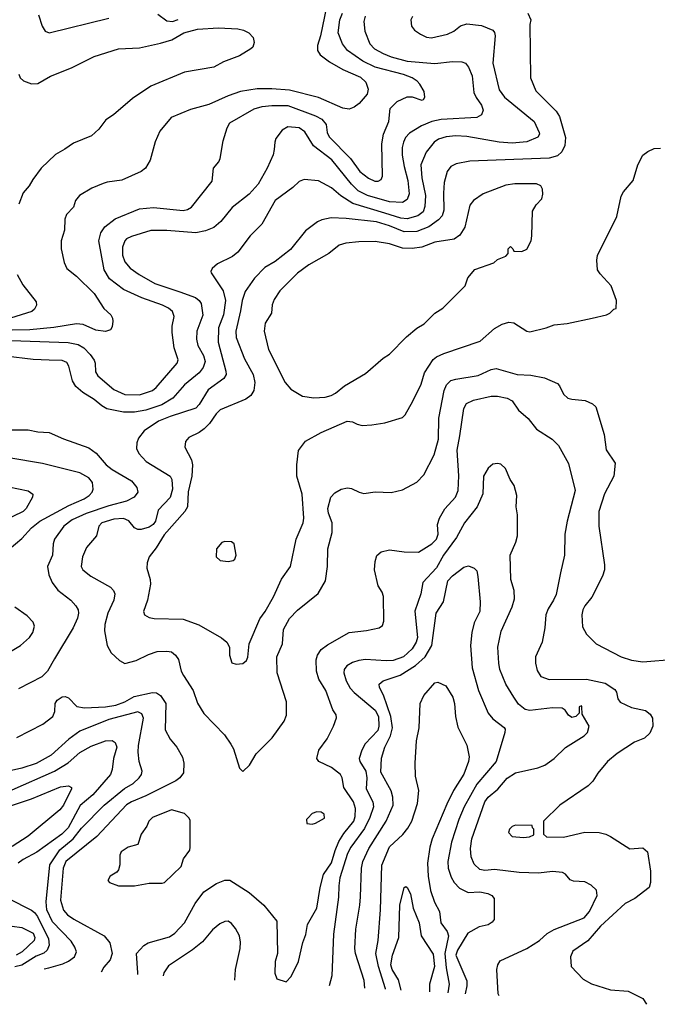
# Model space of a CAD drawing. Extents: x 997028 to 1115134, y 536408 to 618974.
# Tile 405 of 473: x 1093103 to 1097055, y 537490 to 543595. Entities that reach past the tile are written whole.
import ezdxf

# ---------------------------------------------------------------- set-up
doc = ezdxf.new("R2010")
doc.units = 0

msp = doc.modelspace()

# ---------------------------------------------------------------- linework, layer by layer
at = {"layer": '0CON10XD'}
for points in [[(1095004.4, 543675.6), (1094967.4, 543495), (1094948.2, 543435), (1094947.7, 543405), (1094965, 543377.5), (1095023.7, 543333.7), (1095105, 543287.3), (1095215, 543240), (1095247.8, 543207.8), (1095263.1, 543165), (1095257.2, 543132.8), (1095207.5, 543075), (1095176.5, 543053.5), (1095145, 543041.4), (1095105, 543046.7), (1094955, 543112.3), (1094775, 543158), (1094665, 543167.2), (1094575, 543166.7), (1094470.1, 543149.9), (1094395, 543124), (1094275, 543069.5), (1094160.7, 543039.3), (1094041.2, 542988.8), (1093972, 542905), (1093941.7, 542838.3), (1093912.2, 542725), (1093882.2, 542675), (1093855, 542654.6), (1093735, 542600), (1093645, 542588.5), (1093619.2, 542579.2), (1093548.6, 542551.4), (1093473.8, 542505), (1093448.8, 542475), (1093436.1, 542433.9), (1093392.5, 542387.5), (1093382.3, 542357.7), (1093379.2, 542290.8), (1093360, 542225), (1093360, 542175), (1093378.8, 542088.8), (1093395, 542053.3), (1093455, 542006), (1093565, 541897.1), (1093624.3, 541805), (1093668, 541765), (1093678, 541745), (1093678.8, 541725), (1093675, 541690), (1093665, 541672.5), (1093635, 541662), (1093575, 541669.4), (1093495, 541704.4), (1093455, 541709.1), (1093315, 541687.1), (1093165, 541673.3), (1092834.3, 541665.7)], [(1092992.4, 541607.6), (1093403.9, 541593.9), (1093465, 541580.8), (1093499.7, 541559.7), (1093539.5, 541519.5), (1093563.8, 541485), (1093570.4, 541465), (1093571.7, 541411.7), (1093587.3, 541387.3), (1093685, 541301.5), (1093755, 541271.6), (1093845, 541268.2), (1093924.7, 541295.3), (1093948.9, 541315), (1094078.5, 541465), (1094084.4, 541485.6), (1094060, 541560), (1094047.1, 541655), (1094048, 541695), (1094060, 541755), (1094050, 541785), (1094025, 541807.5), (1093988, 541825), (1093860.5, 541870.5), (1093745, 541923.3), (1093659.3, 541989.3), (1093626.2, 542043.8), (1093593.3, 542225), (1093605.9, 542274.1), (1093629.6, 542310.4), (1093695, 542360.9), (1093845, 542421.6), (1093931.1, 542431.1), (1094115, 542412.7), (1094142.2, 542417.8), (1094168, 542432), (1094295.8, 542595), (1094303.8, 542675), (1094336, 542715), (1094344.2, 542735), (1094362.9, 542845), (1094388.6, 542925), (1094404.3, 542955), (1094555, 543042.7), (1094605, 543057.1), (1094665, 543063.7), (1094765, 543063), (1094935, 542998.9), (1094975, 542978), (1095002.9, 542945), (1095008.8, 542895), (1095019.9, 542869.9), (1095153.9, 542735), (1095210.8, 542655), (1095265, 542612.7), (1095303.8, 542595), (1095325, 542593.8), (1095342.9, 542605), (1095350.9, 542625), (1095346.4, 542825), (1095357.1, 542885), (1095390, 542965), (1095398.8, 543045), (1095442.3, 543087.7), (1095505, 543116.4), (1095535, 543118.1), (1095595, 543096.7), (1095605, 543100), (1095613.8, 543115), (1095609.5, 543149.5), (1095582, 543195), (1095566, 543215), (1095535.3, 543235.3), (1095480.8, 543255), (1095305, 543300.2), (1095228.8, 543338.8), (1095134.4, 543404.4), (1095102.9, 543445), (1095076.2, 543515), (1095087.3, 543595), (1095104, 543635)], [(1095243.7, 543616.4), (1095235.5, 543585), (1095241.2, 543525), (1095272.1, 543445), (1095301.5, 543415), (1095355, 543385.3), (1095405, 543365.3), (1095505, 543337.9), (1095675, 543322.8), (1095785.4, 543335.4), (1095843.7, 543333.7), (1095865, 543326.7), (1095885, 543302), (1095907.7, 543247.7), (1095917.9, 543145), (1095932.4, 543112.4), (1095965.5, 543065), (1095975.6, 543035), (1095964.5, 543005.5), (1095935, 542988.6), (1095715, 542975.9), (1095656.5, 542963.5), (1095593, 542937), (1095518.1, 542891.9), (1095493.5, 542865), (1095480.9, 542835), (1095473.7, 542803.7), (1095473.1, 542755), (1095484.7, 542685), (1095508.9, 542598.9), (1095516.4, 542515), (1095505, 542480), (1095475, 542462), (1095395, 542465.2), (1095258.1, 542505), (1095201.1, 542535), (1095158.1, 542575), (1095036.6, 542726.6), (1094922.8, 542812.8), (1094869.8, 542899.8), (1094835, 542925.4), (1094765, 542930.6), (1094729.8, 542910.2), (1094690.9, 542859.1), (1094682.9, 542835), (1094679.7, 542789.7), (1094673.2, 542756.8), (1094636.9, 542675), (1094580, 542575), (1094525, 542512.9), (1094418.8, 542431.2), (1094348.9, 542345), (1094305, 542307.5), (1094254, 542286), (1094195, 542273.9), (1094015, 542287.9), (1093915, 542287.5), (1093795, 542251.4), (1093765, 542235.7), (1093755, 542224), (1093739.1, 542185), (1093739.2, 542135), (1093754.2, 542094.2), (1093787.5, 542055), (1093842.9, 542015), (1093939.4, 541959.4), (1094095, 541907.7), (1094192.3, 541872.3), (1094214.5, 541855), (1094227.3, 541835), (1094236.6, 541763.4), (1094199.5, 541665), (1094197.5, 541615), (1094206.4, 541575), (1094242.4, 541512.4), (1094252.1, 541475), (1094240.4, 541439.6), (1094215.6, 541405), (1094125, 541331.2), (1094050.8, 541249.2), (1093982.8, 541207.2), (1093885, 541173.6), (1093815, 541161.6), (1093745, 541161.7), (1093642.7, 541182.7), (1093610.9, 541200.9), (1093565, 541241.1), (1093493.1, 541283.1), (1093450.5, 541320.5), (1093428.9, 541355), (1093407.2, 541447.2), (1093395, 541469.2), (1093365, 541481.5), (1093285, 541483.5), (1093185, 541488.2), (1093015, 541509.6)], [(1093218.6, 543625), (1093242, 543555), (1093261.2, 543525), (1093285, 543514.2), (1093655, 543604.1)], [(1095536.7, 543615), (1095526.7, 543595), (1095530, 543555), (1095550.5, 543530.5), (1095587.5, 543505), (1095625, 543488), (1095655, 543482.5), (1095755, 543505.8), (1095793.3, 543525), (1095835, 543558), (1095875, 543570.8), (1095965, 543558.5), (1096035, 543530.8), (1096046.2, 543516.2), (1096050, 543495), (1096035.4, 543325), (1096075, 543161.2), (1096107.5, 543115), (1096290.5, 542965), (1096321.9, 542895), (1096324.3, 542885), (1096315, 542866), (1096245, 542838.4), (1096155, 542830.8), (1096075, 542835.3), (1095875, 542870.9), (1095805, 542875.9), (1095745, 542869.3), (1095699.2, 542855), (1095671.5, 542835), (1095621.5, 542775), (1095589.4, 542695), (1095595.3, 542615), (1095617.1, 542505), (1095613, 542437), (1095603.1, 542405), (1095570.7, 542379.3), (1095505, 542359.6), (1095465, 542364.4), (1095366.5, 542395), (1095166.5, 542456.5), (1095092.7, 542502.7), (1095035, 542551.8), (1094955, 542596.9), (1094865, 542604), (1094835, 542592), (1094795.5, 542554.5), (1094685, 542474.2), (1094603, 542327), (1094531.4, 542255), (1094455, 542154), (1094422.1, 542127.9), (1094327.7, 542082.3), (1094296.4, 542053.6), (1094287.5, 542035), (1094290, 542025), (1094363.2, 541913.2), (1094378.7, 541855), (1094364.8, 541765.2), (1094335.2, 541685), (1094333.5, 541595), (1094381.2, 541415), (1094381.3, 541395), (1094368.6, 541371.4), (1094270.2, 541299.8), (1094215, 541208.5), (1094195, 541186.2), (1094034.3, 541135), (1093961.9, 541105), (1093874.7, 541045.3), (1093839.3, 541000.7), (1093829.1, 540970.9), (1093827, 540937), (1093841.9, 540905), (1093887.1, 540855), (1094035, 540765.4), (1094044.7, 540744.7), (1094049.8, 540685), (1094035, 540632.7), (1093960.9, 540555), (1093945, 540486), (1093930, 540465), (1093905, 540448.2), (1093855, 540434.7), (1093835, 540434.7), (1093815, 540444.6), (1093778.3, 540488.3), (1093745, 540502), (1093685, 540498), (1093612.5, 540475), (1093592.9, 540455), (1093578.6, 540395), (1093516.5, 540323.5), (1093491.5, 540265), (1093484.5, 540205), (1093494.1, 540184.1), (1093542.9, 540145), (1093666.2, 540076.2), (1093684.3, 540055), (1093691.9, 540035), (1093686.5, 539995), (1093648.9, 539915), (1093629.4, 539845), (1093627.1, 539805), (1093644, 539715), (1093670.3, 539670.3), (1093720.9, 539620.9), (1093755, 539603.8), (1093825, 539621.9), (1093901.2, 539658.8), (1093955, 539676.8), (1094015, 539680.4), (1094043.8, 539675), (1094068.9, 539655), (1094087.4, 539627.4), (1094103.9, 539555), (1094118.1, 539528.1), (1094176.9, 539435), (1094205, 539356.2), (1094243.9, 539293.9), (1094371.1, 539161.1), (1094412, 539102), (1094427.1, 539075), (1094464.1, 538954.1), (1094485, 538932.5)], [(1096251.2, 543635), (1096271.2, 543595), (1096264, 543565), (1096269.4, 543235), (1096301.4, 543155), (1096428, 543028), (1096448.7, 542995), (1096485.3, 542865), (1096482, 542815), (1096463.7, 542776.3), (1096435, 542751.8), (1096385, 542736.4), (1095891.7, 542718.3), (1095808.6, 542701.4), (1095774.7, 542685.3), (1095751.5, 542655), (1095734.1, 542585.9), (1095730.4, 542520.4), (1095732.4, 542415), (1095720.4, 542379.6), (1095697.9, 542355), (1095638.7, 542311.3), (1095565, 542282.4), (1095485, 542279.8), (1095395, 542317.9), (1095315, 542341.7), (1095126.5, 542363.5), (1095033.3, 542366.7), (1094975.4, 542354.6), (1094948.1, 542341.9), (1094875, 542285.6), (1094780.6, 542169.4), (1094685, 542095.5), (1094622.1, 542057.9), (1094557.6, 541992.4), (1094500.4, 541909.6), (1094481.8, 541855), (1094470.4, 541789.6), (1094441.8, 541665), (1094443.5, 541625), (1094495, 541492), (1094550.5, 541395), (1094560.5, 541345), (1094553.7, 541296.3), (1094535, 541265.8), (1094505, 541243.1), (1094345, 541176.9), (1094319.5, 541150.5), (1094278.9, 541091.1), (1094245, 541058.1), (1094215, 541035.6), (1094151.2, 541005), (1094130.3, 540979.7), (1094126, 540945), (1094166.6, 540866.6), (1094174.6, 540835), (1094169.5, 540765), (1094147.1, 540667.1), (1094142.5, 540575), (1094126.9, 540545), (1093998, 540402), (1093949.1, 540320.9), (1093904.4, 540265.6), (1093891.7, 540228.3), (1093891.5, 540195), (1093911.3, 540125), (1093913.9, 540095), (1093894.6, 539995), (1093870.8, 539925), (1093875.9, 539905.9), (1093905, 539888), (1093935, 539881.4), (1094115, 539878.2), (1094213, 539843), (1094352.7, 539762.7), (1094385.9, 539735.9), (1094403.3, 539705), (1094403.9, 539653.9), (1094417, 539607), (1094445, 539600)], [(1093958.9, 543628.9), (1094015, 543587.9), (1094048.8, 543585), (1094085, 543596.4)], [(1093097, 543257), (1093105.7, 543235.7), (1093126.8, 543216.8), (1093175, 543196.9), (1093215, 543200), (1093292.5, 543245), (1093423.6, 543296.4), (1093565, 543366.8), (1093715.4, 543414.6), (1093845, 543421.8), (1093975, 543449.1), (1094045, 543470.4), (1094120.8, 543515), (1094205, 543536.5), (1094334, 543546), (1094455, 543538.5), (1094490.6, 543530.6), (1094523, 543513), (1094550, 543485), (1094556.1, 543453.9), (1094546.7, 543425), (1094535.9, 543414.1), (1094465, 543372), (1094365, 543334.3), (1094305, 543301.4), (1094125, 543271.1), (1093916.3, 543183.7), (1093802.4, 543107.6), (1093683.8, 543005), (1093636.2, 542975), (1093592.7, 542917.3), (1093546.7, 542875), (1093435, 542830), (1093381.7, 542791.7), (1093325, 542758.8), (1093236, 542675), (1093184, 542605), (1093162, 542565), (1093125, 542521.2), (1093097.8, 542452.2)], [(1094445, 539600), (1094485, 539603.8), (1094507.3, 539622.7), (1094517.3, 539642.7), (1094524, 539725), (1094590.3, 539879.7), (1094624.4, 539925), (1094675, 540016), (1094725, 540127.1), (1094780, 540205), (1094816.2, 540375), (1094860.4, 540475), (1094863.8, 540505), (1094853.7, 540653.7), (1094820.5, 540765), (1094820, 540835), (1094831.4, 540925), (1094875, 540982.9), (1094972, 541035), (1095132.5, 541105), (1095165, 541101.9), (1095195, 541087.5), (1095225, 541080), (1095285, 541082.9), (1095365, 541095.7), (1095475, 541128.8), (1095491.2, 541145), (1095540.3, 541229.7), (1095591.1, 541335), (1095612.1, 541405), (1095665, 541489.1), (1095685, 541504.6), (1095732, 541525), (1095957.4, 541602.6), (1096045, 541681.4), (1096092.6, 541707.4), (1096135, 541720.5), (1096165, 541716.5), (1096245, 541664.2), (1096265, 541660), (1096365, 541684), (1096415, 541704.2), (1096495, 541710.8), (1096650, 541745), (1096740, 541765), (1096760, 541775), (1096785, 541800), (1096800, 541805), (1096802.5, 541855), (1096768, 541945), (1096699.7, 542019.7), (1096684.3, 542045), (1096680, 542105), (1096684.2, 542134.2), (1096804.2, 542375), (1096829.7, 542500.3), (1096845, 542528), (1096905, 542598.8), (1096934.6, 542695.4), (1096965, 542756.2), (1096995, 542778), (1097035, 542796), (1097075, 542798)], [(1094925, 541250), (1094995, 541254.4), (1095033.3, 541265), (1095060.2, 541279.8), (1095116, 541325), (1095245, 541402), (1095354.4, 541495.6), (1095395, 541521.2), (1095500.9, 541629.1), (1095565, 541682), (1095610.3, 541709.7), (1095675, 541776.2), (1095725, 541806.7), (1095863.3, 541945), (1095880, 541995), (1095923.9, 542046.1), (1096041.7, 542088.3), (1096065, 542107.5), (1096115, 542130), (1096130, 542145), (1096130, 542175), (1096145, 542190), (1096160, 542175), (1096165, 542160), (1096215, 542157.5), (1096245, 542172.5), (1096272, 542225), (1096277.5, 542255), (1096281.7, 542408.3), (1096303.2, 542446.8), (1096338, 542485), (1096345.7, 542514.3), (1096342.5, 542545), (1096333.3, 542565), (1096305, 542578), (1096172.3, 542577.7), (1096115, 542569.2), (1095975, 542516.2), (1095915, 542473.3), (1095892, 542445), (1095861.3, 542308.7), (1095830.6, 542259.4), (1095795, 542234.2), (1095675.6, 542215.6), (1095595, 542185.5), (1095535, 542176.2), (1095475, 542177.9), (1095395, 542205.5), (1095305, 542219.5), (1095205, 542218.9), (1095125, 542208.9), (1095083.7, 542196.3), (1095018, 542145), (1094895, 542075.6), (1094825, 542024.4), (1094715.8, 541914.2), (1094678.8, 541861.2), (1094666.9, 541826.9), (1094662.5, 541775), (1094625, 541713.3), (1094617, 541663), (1094645, 541550), (1094747.8, 541345), (1094783.9, 541303.9), (1094855, 541261.9), (1094925, 541250)], [(1093087.5, 542015), (1093121.3, 541951.3), (1093205.6, 541845.6), (1093205.8, 541825), (1093195, 541800), (1093177.5, 541785), (1093044.8, 541745.2)], [(1094485, 538932.5), (1094527.5, 538972.5), (1094567.3, 539042.7), (1094667.9, 539142.1), (1094740.8, 539245), (1094757, 539283), (1094757.1, 539365), (1094698.1, 539545), (1094696.7, 539645), (1094731.4, 539725), (1094738.1, 539815), (1094775, 539882), (1094825, 539934.3), (1094953.2, 540036.8), (1094997.1, 540115), (1095009.5, 540205), (1095013.1, 540315), (1095040, 540415), (1095039.4, 540475), (1095016.7, 540535), (1095012.5, 540565), (1095031.9, 540635), (1095055, 540660.8), (1095095, 540684.2), (1095135, 540692.9), (1095159.3, 540689.3), (1095206.7, 540665), (1095235, 540658.1), (1095305, 540666.9), (1095405.9, 540664.1), (1095475, 540680), (1095565, 540726.7), (1095607.3, 540772.7), (1095672.2, 540897.8), (1095697.5, 540995), (1095701.3, 541125), (1095734.3, 541295.7), (1095748.2, 541331.8), (1095775, 541357.1), (1095805, 541367.1), (1095945, 541389.6), (1096025, 541426.2), (1096055, 541431.8), (1096185, 541395.5), (1096271.1, 541391.1), (1096355.8, 541374.2), (1096435, 541340), (1096449.2, 541325), (1096472.4, 541272.4), (1096499.4, 541249.4), (1096525, 541241.4), (1096607.5, 541235), (1096652.7, 541212.7), (1096674.1, 541194.1), (1096725, 541022.5), (1096738.6, 540928.6), (1096793.1, 540845), (1096784.4, 540765), (1096727.5, 540655), (1096692.9, 540545), (1096692.9, 540455), (1096726.7, 540215), (1096726.4, 540183.6), (1096714.3, 540145), (1096648, 540015), (1096605, 539961.2), (1096592.9, 539935), (1096587.5, 539905), (1096591.4, 539831.4), (1096616.7, 539785), (1096675.9, 539725.9), (1096830, 539645), (1096894.5, 539624.5), (1096965, 539614.4), (1097165, 539630.5)], [(1093835.7, 537675.5), (1093833.8, 537685), (1093825.9, 537804.1), (1093871.2, 537855), (1093898.7, 537871.3), (1094031.2, 537908.8), (1094065, 537931.9), (1094124.4, 537995), (1094190.9, 538115), (1094243.4, 538186.6), (1094321.4, 538238.6), (1094375, 538258.6), (1094405, 538260.6), (1094525, 538182.9), (1094616, 538105), (1094696, 538005), (1094700, 537805), (1094686.2, 537755), (1094683.9, 537683.9), (1094697, 537647), (1094755, 537628.8), (1094785, 537661.2), (1094831.2, 537755), (1094857.3, 537872.7), (1094876.8, 537923.2), (1094887.1, 537985), (1094943.3, 538085), (1094965.2, 538214.8), (1094985.6, 538294.4), (1095035, 538367.1), (1095057.1, 538442.9), (1095081.5, 538498.5), (1095111, 538549), (1095173.5, 538625), (1095181.5, 538655), (1095183.2, 538703.2), (1095172.1, 538745), (1095112.2, 538835), (1095100.6, 538895), (1095090.6, 538915), (1095035, 538958.2), (1094956, 538995), (1094944.2, 539015), (1094955.8, 539065), (1095008, 539135), (1095048, 539215), (1095066.4, 539266.4), (1095063.9, 539283.9), (1095042.5, 539315), (1095000.6, 539435), (1094957, 539507), (1094941.5, 539555), (1094939.5, 539625), (1094947.5, 539655), (1094970.8, 539689.2), (1095010.5, 539719.5), (1095145, 539795.6), (1095252.7, 539807.3), (1095330, 539825), (1095350.7, 539839.3), (1095360, 539865), (1095357.7, 540017.7), (1095350, 540045), (1095323.8, 540085), (1095302.5, 540185), (1095306, 540236), (1095317.1, 540272.9), (1095343.3, 540295), (1095395, 540307.3), (1095485, 540296.2), (1095575, 540293.5), (1095656.5, 540345), (1095685, 540373.5), (1095696.8, 540405), (1095693.2, 540465), (1095703.9, 540505), (1095738.5, 540561.5), (1095803.1, 540635), (1095820.3, 540675), (1095823.7, 540766.3), (1095813.8, 540926.2), (1095830.8, 541015), (1095854.5, 541185), (1095871.1, 541215), (1095915, 541236.2), (1096025, 541261.2), (1096065, 541261.8), (1096125, 541248), (1096155, 541231.2), (1096194.7, 541174.7), (1096255, 541121.9), (1096305, 541055.7), (1096403.8, 540995), (1096442, 540955), (1096504.4, 540844.4), (1096545.6, 540675), (1096495.6, 540485), (1096480.8, 540405), (1096478.5, 540275), (1096454.1, 540165.9), (1096428, 540032), (1096412.1, 539995), (1096377.5, 539942.5), (1096363.1, 539905), (1096356.7, 539825), (1096340.8, 539735), (1096299.1, 539645), (1096299.5, 539605), (1096309.7, 539559.7), (1096331.7, 539521.7), (1096383.6, 539503.6), (1096615, 539506.2), (1096731.9, 539481.9), (1096791.3, 539441.3), (1096800.8, 539425), (1096809.2, 539385), (1096825, 539362.5), (1096895, 539329.4), (1096980.9, 539310.9), (1097009.7, 539289.7), (1097024.2, 539265), (1097027.1, 539215), (1097009.3, 539170.7), (1096975, 539140.8), (1096913.8, 539115), (1096805, 539044.3), (1096745, 538995.8), (1096686.6, 538923.4), (1096655.5, 538874.5), (1096626, 538845), (1096451.2, 538725), (1096350, 538625), (1096350, 538545), (1096368.3, 538528.3), (1096473.6, 538526.4), (1096605, 538557.5), (1096694.4, 538555.6), (1096735.4, 538545.4), (1096765, 538530.6), (1096885, 538454.2), (1096965, 538460), (1096994, 538435), (1097012.5, 538315), (1097012.5, 538245), (1097005, 538213.3), (1096915, 538145.8), (1096855.5, 538114.5), (1096701.5, 537975), (1096625, 537882.5), (1096530.9, 537819.1), (1096516, 537785), (1096520, 537725), (1096595, 537646), (1096647, 537617), (1096765, 537580), (1096875, 537570.6), (1096965, 537525.8), (1096988.2, 537489.8)], [(1092955, 541052.9), (1093155, 541052.9), (1093215, 541040), (1093285, 541036), (1093375, 540995.8), (1093531.3, 540941.3), (1093577.1, 540907.1), (1093638.9, 540835), (1093675, 540806.4), (1093795.8, 540735), (1093829.4, 540695), (1093834.4, 540665), (1093812.9, 540635), (1093765, 540610), (1093655, 540581.4), (1093515, 540534), (1093427.3, 540495), (1093375.5, 540455), (1093318.5, 540375), (1093310.5, 540345), (1093306.5, 540275), (1093275.6, 540205), (1093282.6, 540152.6), (1093303.1, 540105), (1093338, 540058), (1093418.6, 539995), (1093451.4, 539961.4), (1093464.4, 539935), (1093466.5, 539915), (1093460.5, 539885), (1093434.5, 539825), (1093318, 539632), (1093274, 539555), (1093239.1, 539520.9), (1093095, 539446.2)], [(1093036.9, 540313.1), (1093115, 540377.5), (1093175.7, 540444.3), (1093227.8, 540485), (1093406.4, 540583.6), (1093501.9, 540625), (1093533.3, 540645), (1093551.1, 540665), (1093558.9, 540685), (1093554.4, 540725), (1093531.4, 540755), (1093475, 540784.6), (1093243.6, 540843.6), (1093035, 540878.8)], [(1096073.4, 537542.7), (1096069.2, 537555), (1096060.8, 537705), (1096065.9, 537734.1), (1096080.5, 537759.5), (1096245, 537835.6), (1096324.1, 537885.9), (1096371.7, 537928.3), (1096415, 537954.7), (1096600.5, 538025), (1096635.2, 538064.8), (1096682.1, 538165), (1096677.3, 538197.3), (1096645, 538228.1), (1096605, 538249.4), (1096535, 538254.4), (1096515, 538261.4), (1096485, 538296), (1096467.4, 538307.4), (1096405, 538313.2), (1096317.9, 538302.1), (1096197.4, 538307.4), (1096045, 538325.4), (1095985, 538320), (1095955, 538325.5), (1095919.6, 538359.6), (1095901.8, 538405), (1095896.3, 538455), (1095905.3, 538515), (1095984.8, 538745.2), (1096006.9, 538775), (1096066.1, 538823.9), (1096125, 538892.5), (1096175, 538924.4), (1096313.6, 538956.4), (1096357.8, 538972.2), (1096415.5, 539014.5), (1096485, 539082), (1096602, 539155), (1096622.9, 539175), (1096632.9, 539215), (1096588.3, 539288.3), (1096587.5, 539335), (1096585, 539340), (1096570, 539335), (1096570, 539295), (1096550, 539275), (1096525, 539268.8), (1096505, 539283.3), (1096484.2, 539314.2), (1096465.6, 539325.6), (1096405, 539327.9), (1096265, 539312.1), (1096235, 539318.8), (1096195, 539350.5), (1096164.5, 539395), (1096115.4, 539475.4), (1096079.4, 539565), (1096071.5, 539605), (1096067.1, 539705), (1096085.8, 539804.2), (1096155.6, 539955), (1096168.9, 540005), (1096166.4, 540056.4), (1096147.5, 540125), (1096142, 540275), (1096177.5, 540355), (1096187.1, 540395), (1096187.1, 540525), (1096180.8, 540575), (1096184.3, 540645), (1096166.8, 540706.8), (1096142.5, 540745), (1096113, 540813), (1096085, 540838.8), (1096065, 540843.8), (1096035, 540838.8), (1096005.7, 540814.3), (1095977.1, 540765), (1095972.7, 540655), (1095937.5, 540575), (1095860, 540475), (1095809.1, 540385), (1095728.8, 540275), (1095685, 540195.5), (1095601.8, 540105), (1095589.2, 540035), (1095551.4, 539928.6), (1095568.3, 539765), (1095560.6, 539735), (1095535.9, 539695), (1095480.5, 539645), (1095417.8, 539622.2), (1095375, 539619.2), (1095245, 539627.6), (1095205, 539621.3), (1095165, 539610), (1095131.2, 539588.8), (1095113.7, 539566.4), (1095110.7, 539545), (1095125.7, 539495.7), (1095151.1, 539451.1), (1095175, 539423.9), (1095305, 539314.6), (1095326.9, 539275), (1095328.9, 539215), (1095321.7, 539188.3), (1095244.8, 539105.2), (1095223.6, 539065), (1095207.3, 539015), (1095211.8, 538995), (1095248.5, 538935), (1095254.8, 538895), (1095250, 538825), (1095291.1, 538745), (1095295.3, 538715), (1095272.5, 538647.5), (1095239.8, 538580.2), (1095155.8, 538465), (1095135, 538425.6), (1095086.4, 538275), (1095080, 538225), (1095078.7, 538155), (1095048, 537925), (1095036.4, 537666.4), (1095020.6, 537604.1)], [(1093035, 540699.5), (1093155, 540673.8), (1093183.6, 540653.6), (1093181.2, 540635), (1093141.8, 540565), (1093124.3, 540545.7), (1092995, 540482.7)], [(1094395, 540236.7), (1094425, 540242.5), (1094435, 540250), (1094443.3, 540275), (1094432.5, 540345), (1094415, 540357.5), (1094375, 540360), (1094355, 540352.5), (1094322.5, 540315), (1094320, 540265), (1094345, 540242.5), (1094395, 540236.7)], [(1095242.2, 537590.8), (1095236.7, 537636.7), (1095184.1, 537804.1), (1095180.4, 537835), (1095186.1, 537955), (1095211.1, 538105), (1095214.1, 538155.9), (1095220.9, 538335), (1095229.7, 538375), (1095265.9, 538455), (1095374.2, 538625), (1095417.3, 538725), (1095414.6, 538775), (1095404, 538814), (1095341.7, 538928.3), (1095345, 539016.7), (1095365.4, 539085), (1095400.6, 539155), (1095412.4, 539205), (1095403.8, 539275), (1095357.1, 539407.1), (1095333.3, 539455), (1095331.4, 539475), (1095356, 539495), (1095460.1, 539529.9), (1095555, 539590.3), (1095615.9, 539644.1), (1095656.8, 539715), (1095684.5, 539915), (1095730.4, 539985), (1095756.2, 540115), (1095785, 540147.3), (1095855, 540201.4), (1095885, 540208.6), (1095920, 540195), (1095935, 540177.5), (1095943.2, 540143.2), (1095957.3, 539985), (1095954.4, 539925), (1095919.1, 539855), (1095904.6, 539795), (1095897.1, 539715), (1095907, 539577), (1095945.9, 539435.9), (1096005.6, 539295), (1096035, 539259.4), (1096105, 539206), (1096110.8, 539195), (1096110, 539175), (1096054.8, 538995.2), (1095935.2, 538854.8), (1095858.4, 538715), (1095824.7, 538635), (1095778.7, 538495), (1095756.8, 538375), (1095758.5, 538335), (1095777.6, 538277.6), (1095796.5, 538245), (1095829.5, 538209.5), (1095883, 538183), (1095955, 538187.1), (1096005, 538177.5), (1096028.8, 538165), (1096043.3, 538145), (1096043.6, 538016.4), (1096031.7, 537998.3), (1096006.9, 537983.1), (1095949.9, 537970.1), (1095879.3, 537930.7), (1095815.2, 537825), (1095806.6, 537795), (1095873.4, 537635), (1095873.5, 537605), (1095863, 537554.9)], [(1092999.2, 539650.8), (1093107.5, 539715), (1093164.2, 539765), (1093184.3, 539795), (1093194.4, 539835), (1093185, 539860), (1093148, 539898), (1093071.8, 539951.8)], [(1095370.2, 537583.4), (1095370, 537585), (1095326, 537725), (1095309.7, 537805), (1095324, 537885), (1095339.5, 538075), (1095347.7, 538352.3), (1095395, 538465.6), (1095477.3, 538542.7), (1095508.8, 538581.2), (1095532.5, 538625), (1095568.5, 538735), (1095576.2, 538816.2), (1095555.5, 538905), (1095552.9, 538985), (1095562.6, 539122.6), (1095579.5, 539205), (1095585.6, 539354.4), (1095607.5, 539405), (1095675, 539484.2), (1095695, 539487.1), (1095743.3, 539465), (1095786.9, 539395), (1095797.8, 539355), (1095802.9, 539275), (1095818.8, 539208.8), (1095874, 539096), (1095887.5, 539025), (1095884.4, 538995), (1095855, 538916), (1095791.5, 538815), (1095749.2, 538730.8), (1095658.2, 538515), (1095644.6, 538465), (1095630, 538365), (1095633.6, 538283.6), (1095648.7, 538195), (1095673.7, 538123.7), (1095704.2, 538065), (1095713.1, 537995), (1095751.7, 537941.7), (1095761.1, 537915), (1095737.5, 537805), (1095745.7, 537715.7), (1095765.3, 537615), (1095756.9, 537561)], [(1093085.7, 539144.3), (1093245, 539226), (1093308, 539275), (1093320, 539305), (1093322, 539355), (1093335, 539376), (1093365, 539395.6), (1093385, 539397.8), (1093405, 539390), (1093455.9, 539335.9), (1093505, 539327.3), (1093635, 539334.8), (1093699.2, 539345), (1093755, 539364.7), (1093811.6, 539398.4), (1093925, 539422.9), (1093950.6, 539420.6), (1093974.7, 539404.7), (1094008.5, 539355), (1094005, 539192.5), (1094035, 539133.8), (1094076, 539085), (1094111.7, 539021.7), (1094120, 538985), (1094116.9, 538925), (1094095.6, 538895), (1094070, 538875), (1093885, 538782.7), (1093795, 538745.3), (1093765, 538726), (1093580.1, 538529.9), (1093387.5, 538375), (1093372.5, 538335), (1093356.2, 538135), (1093373.7, 538073.7), (1093398.2, 538045), (1093437.7, 538017.7), (1093625.3, 537915.3), (1093661.7, 537871.7), (1093676.1, 537803.9), (1093663.8, 537765), (1093625, 537720), (1093607.8, 537689.2)], [(1093253.7, 537710.6), (1093284, 537716), (1093369.8, 537740.2), (1093405, 537756.7), (1093441.5, 537785), (1093454.5, 537815), (1093444.6, 537845), (1093421.8, 537881.8), (1093305, 538001.8), (1093270, 538075), (1093265.8, 538125), (1093289.5, 538355), (1093351.9, 538448.1), (1093434.3, 538515), (1093485, 538581.3), (1093625.8, 538724.2), (1093752.4, 538827.6), (1093805, 538860), (1093842.5, 538895), (1093856.9, 538915), (1093860.6, 538935), (1093843.8, 538995), (1093836.1, 539053.9), (1093838, 539095), (1093870, 539265), (1093860.5, 539290.5), (1093835, 539302.9), (1093655.8, 539255), (1093475.7, 539184.3), (1093406.6, 539133.4), (1093297.3, 539035), (1093205, 538983.7), (1093115, 538953.3), (1092975, 538923.2)], [(1093055, 538820.8), (1093319.1, 538935), (1093403.4, 538986.6), (1093475, 539051.6), (1093545, 539091.3), (1093635, 539123.6), (1093676.2, 539126.2), (1093695, 539114), (1093705.5, 539085), (1093683.5, 539015), (1093675.5, 538945), (1093664.5, 538915), (1093555, 538788.9), (1093476.4, 538723.6), (1093402.8, 538585), (1093364.6, 538545), (1093207.7, 538432.3), (1093125, 538388.7), (1093092.5, 538365)], [(1092949.8, 538689.8), (1093175.3, 538764.8), (1093355, 538839.2), (1093405.5, 538845.5), (1093423.8, 538835), (1093424.2, 538825), (1093373.6, 538725), (1093350.6, 538695), (1093155, 538531.8), (1093055, 538467.5)], [(1093715, 538223.8), (1093815, 538224.2), (1093905, 538240), (1093985, 538240), (1094000, 538245), (1094103.3, 538345), (1094118.3, 538391.7), (1094156.7, 538445), (1094160, 538465), (1094159.3, 538629.3), (1094152.5, 538645), (1094123.6, 538673.6), (1094044.2, 538695.8), (1093925, 538648.1), (1093902.9, 538625), (1093890.8, 538595), (1093856.2, 538545), (1093835, 538480), (1093775, 538463.8), (1093731.2, 538435), (1093723.8, 538415), (1093723.8, 538355), (1093715.9, 538324.1), (1093705, 538310), (1093663.3, 538285), (1093648.3, 538258.3), (1093660, 538245), (1093715, 538223.8)], [(1094915, 538607.5), (1094935, 538613.3), (1094992.5, 538645), (1094989.3, 538669.3), (1094971.7, 538681.7), (1094945, 538682.5), (1094915, 538672.5), (1094887.5, 538645), (1094880, 538635), (1094881.7, 538611.7), (1094915, 538607.5)], [(1096225, 538523.8), (1096261.7, 538528.3), (1096288.3, 538541.7), (1096290, 538575), (1096280, 538585), (1096278.3, 538598.3), (1096175, 538600), (1096155, 538592.5), (1096137.5, 538575), (1096132.5, 538555), (1096155, 538530), (1096225, 538523.8)], [(1095467.5, 537577.8), (1095451, 537641), (1095410.9, 537705), (1095402.6, 537735), (1095412.3, 537795), (1095453.1, 537905), (1095458.5, 538105), (1095485, 538213.3), (1095495, 538220), (1095505, 538213.3), (1095524.4, 538175), (1095542.1, 538085), (1095579.1, 537995), (1095590.6, 537915), (1095665, 537800), (1095672.7, 537725), (1095642.8, 537615), (1095642.3, 537567.6)], [(1093033.3, 538145), (1093175, 538073.2), (1093195, 538058.7), (1093213.8, 538033.8), (1093281.1, 537895), (1093284.2, 537855.8), (1093272.9, 537825), (1093252.6, 537807.4), (1093205, 537787.8), (1093115, 537733.3), (1093072.9, 537721.5)], [(1093055, 537974.7), (1093115, 537966.7), (1093185, 537930.9), (1093196.9, 537905), (1093192.3, 537885), (1093117.7, 537815), (1093080, 537795)], [(1094436.9, 537639.3), (1094440, 537705), (1094468.2, 537835), (1094470.5, 537875), (1094465.6, 537915), (1094439.5, 537959.5), (1094415, 537991.9), (1094395, 538004.4), (1094375, 538003.1), (1094342.2, 537987.8), (1094298.1, 537951.9), (1094235, 537877.8), (1094173.3, 537826.7), (1094025, 537727.9), (1093996.6, 537685), (1093991.6, 537666.1)]]:
    msp.add_lwpolyline(points, dxfattribs=at)

doc.saveas('drawing.dxf')
